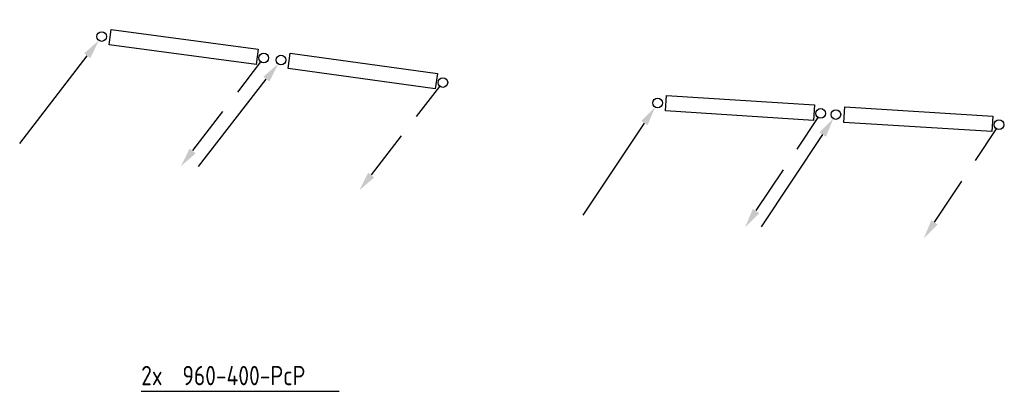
# Model space of a CAD drawing. Extents: x -156717 to 425753, y -51191 to 363295.
# Tile 430 of 502: x 197111 to 203479, y 160073 to 162473. Entities that reach past the tile are written whole.
import ezdxf

# ---------------------------------------------------------------- set-up
doc = ezdxf.new("R2010")
doc.units = 0
doc.header["$LTSCALE"] = 50
doc.linetypes.add('HIDDEN', pattern=[9.525, 6.35, -3.175])
doc.layers.get('0').update_dxf_attribs({"linetype": 'CONTINUOUS'})
doc.layers.add('56WD', color=4, linetype='CONTINUOUS')
doc.layers.add('WL524---', color=90, linetype='CONTINUOUS')
doc.styles.add('ISO25', font='ISO', dxfattribs={"width": 0.9})

# ---------------------------------------------------------------- blocks, each defined once
blk = doc.blocks.new('CV3')
at = {"color": 2, "linetype": 'Continuous'}
blk.add_line((-434.3, -754.1), (-76.8, -134.9), dxfattribs=at)
blk.add_circle((0, 0), 31.2, dxfattribs=at)
blk.add_solid([(-98.4, -122.4), (-55.1, -147.4), (-14.3, -26.6)], dxfattribs=at)
blk = doc.blocks.new('CVR2')
at = {"color": 2, "linetype": 'HIDDEN'}
blk.add_line((-376.1, -653.4), (-14.8, -27.5), dxfattribs=at)
at = {"color": 2, "linetype": 'Continuous'}
blk.add_circle((0, 0), 31.2, dxfattribs=at)
blk.add_solid([(-355.7, -668.4), (-399, -643.4), (-439.8, -764.1)], dxfattribs=at)
blk = doc.blocks.new('RADO960')
at = {"layer": '56WD', "color": 3, "linetype": 'Continuous'}
for p, q in [((54.1, -47.7), (54.1, 52.3)), ((54.1, 52.3), (1014.1, 52.3)), ((1014.1, 52.3), (1014.1, -47.7)), ((1014.1, -47.7), (54.1, -47.7))]:
    blk.add_line(p, q, dxfattribs=at)
at = {"layer": '56WD', "linetype": 'Continuous'}
for name, p in [('CV3', (0, 0)), ('CVR2', (1057, 0))]:
    blk.add_blockref(name, p, dxfattribs=at)
blk = doc.blocks.new('dfgerw')
at = {"layer": '56WD', "color": 8, "linetype": 'Continuous'}
for p, rotation in [((197641.9, 145551.6), 352.4838693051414), ((198800.8, 145399.4), 352.1224427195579), ((201236.4, 145122.4), 356.3314912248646), ((202389.2, 145047.7), 356.4403791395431)]:
    blk.add_blockref('RADO960', p, dxfattribs=dict(at, rotation=rotation))

msp = doc.modelspace()

# ---------------------------------------------------------------- linework, layer by layer
at = {"layer": '56WD', "color": 1, "linetype": 'Continuous'}
msp.add_line((197897.27191, 160072.81678), (199177.26546, 160072.81678), dxfattribs=at)

# ---------------------------------------------------------------- block references
at = {"layer": 'WL524---'}
msp.add_blockref('dfgerw', (0, 16812.98591), dxfattribs=at)

# ---------------------------------------------------------------- texts
at = {"layer": '56WD', "color": 1, "linetype": 'Continuous', "style": 'ISO25', "width": 0.9}
msp.add_text('2x  960-400-PcP', height=125, dxfattribs=at).set_placement((197897.27191, 160111.8269))

doc.saveas('drawing.dxf')
